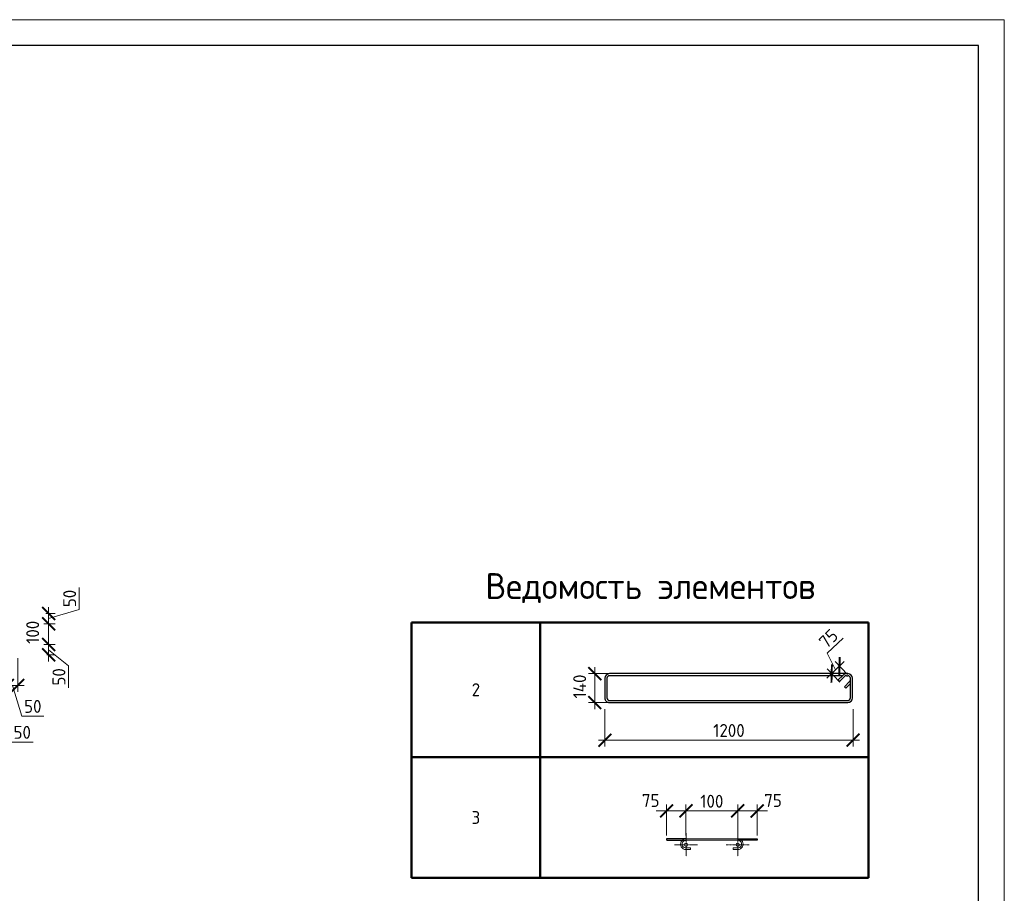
# Model space of a CAD drawing. Header units: millimetres. Extents: x 369815 to 1481759, y -423071 to -27917.
# Tile 245 of 380: x 615147 to 634185, y -185384 to -168492. Entities that reach past the tile are written whole.
import ezdxf

# ---------------------------------------------------------------- set-up
doc = ezdxf.new("R2010")
doc.units = ezdxf.units.MM
doc.linetypes.add('CENTER2', pattern=[28.575, 19.05, -3.175, 3.175, -3.175])
doc.linetypes.add('GOST2.303 4', pattern=[7, 5, -2, 0])
for name, color, linetype, lineweight in [('Арм_шпильки', 143, 'Continuous', 18), ('Выноски', 20, 'Continuous', 20), ('Осевая', 10, 'CENTER2', 20), ('подоснова', 151, 'Continuous', 5), ('поз.', 2, 'Continuous', 25), ('РАЗМЕРЫ', 1, 'Continuous', 9), ('ТОНКИЕ', 7, 'Continuous', 9)]:
    doc.layers.add(name, color=color, linetype=linetype, lineweight=lineweight)
doc.layers.add('ТОЛСТЫЕ_ОСНОВНЫЕ', color=6, linetype='Continuous')
doc.styles.add('GOST 2.304', font='CS_Gost2304.shx')
doc.styles.add('GOST-2.304_Type-B', font='GOST_Common.ttf')
doc.dimstyles.new('мой', dxfattribs={"dimscale": 100, "dimtxt": 2.5, "dimasz": 2.5, "dimexe": 1.25, "dimexo": 0.625, "dimtad": 1, "dimdec": 0, "dimtxsty": 'GOST-2.304_Type-B', "dimblk": 'ARCHTICK', "dimcen": 2.5, "dimdle": 2, "dimaunit": 1, "dimadec": 1, "dimazin": 2, "dimtfac": 1, "dimtdec": 0, "dimtmove": 1, "dimatfit": 3, "dimfxl": 1, "dimtfill": 1, "dimlwd": -1, "dimlwe": -1, "dimarcsym": 0})
doc.dimstyles.new('мой 25', dxfattribs={"dimscale": 100, "dimtxt": 2.5, "dimasz": 2.5, "dimexe": 1.25, "dimexo": 0.625, "dimtad": 1, "dimdec": 0, "dimlfac": 0.5, "dimtxsty": 'GOST-2.304_Type-B', "dimblk": 'ARCHTICK', "dimcen": 2.5, "dimdle": 1.25, "dimaunit": 1, "dimadec": 1, "dimazin": 2, "dimtfac": 1, "dimtdec": 0, "dimtmove": 1, "dimatfit": 3, "dimfxl": 6, "dimfxlon": 1, "dimtfill": 1, "dimlwd": -1, "dimlwe": -1, "dimarcsym": 0})

# ---------------------------------------------------------------- blocks, each defined once
blk = doc.blocks.new('_ArchTick')
at = {"color": 0, "linetype": 'ByBlock', "const_width": 0.15}
blk.add_lwpolyline([(-0.5, -0.5), (0.5, 0.5)], dxfattribs=at)
blk = doc.blocks.new('*D529')
at = {"layer": 'DEFPOINTS', "color": 0, "transparency": 16777216}
for p in [(615109, -179974, -2880), (614909, -180173, -2880), (615707, -180173)]:
    blk.add_point(p, dxfattribs=at)
at = {"layer": 'РАЗМЕРЫ', "color": 0, "linetype": 'Continuous', "transparency": 16777216}
for p, q in [((616300, -179895), (616300, -179470)), ((615707, -179849), (615707, -180298)), ((615707, -180073), (616300, -179895)), ((615655, -179974), (615832, -179974)), ((615611, -180173), (615832, -180173))]:
    blk.add_line(p, q, dxfattribs=at)
at = {"layer": 'РАЗМЕРЫ', "color": 0, "transparency": 16777216, "xscale": 250, "yscale": 250, "zscale": 250}
for p, rotation in [((615707, -179974), 90), ((615707, -180173), 270)]:
    blk.add_blockref('_ArchTick', p, dxfattribs=dict(at, rotation=rotation))
at = {"layer": 'РАЗМЕРЫ', "color": 0, "transparency": 16777216, "insert": (616113, -179683), "char_height": 250, "attachment_point": 5, "rotation": 90, "style": 'GOST-2.304_Type-B', "bg_fill": 3, "box_fill_scale": 1.1, "bg_fill_color": 256, "bg_fill_true_color": 13158600, "bg_fill_transparency": 0}
blk.add_mtext('50', dxfattribs=at)
blk = doc.blocks.new('*D530')
at = {"layer": 'DEFPOINTS', "color": 0, "transparency": 16777216}
for p in [(614909, -180574, -2880), (615707, -180574), (615611, -180774)]:
    blk.add_point(p, dxfattribs=at)
at = {"layer": 'РАЗМЕРЫ', "color": 0, "linetype": 'Continuous', "transparency": 16777216}
for p, q in [((615707, -180899), (615707, -180449)), ((615611, -180574), (615832, -180574)), ((615673, -180774), (615832, -180774)), ((615707, -180674), (616093, -180987)), ((616093, -180987), (616093, -181412))]:
    blk.add_line(p, q, dxfattribs=at)
at = {"layer": 'РАЗМЕРЫ', "color": 0, "transparency": 16777216, "xscale": 250, "yscale": 250, "zscale": 250}
for p, rotation in [((615707, -180574), 90), ((615707, -180774), 270)]:
    blk.add_blockref('_ArchTick', p, dxfattribs=dict(at, rotation=rotation))
at = {"layer": 'РАЗМЕРЫ', "color": 0, "transparency": 16777216, "insert": (615906, -181200), "char_height": 250, "attachment_point": 5, "rotation": 90, "style": 'GOST-2.304_Type-B', "bg_fill": 3, "box_fill_scale": 1.1, "bg_fill_color": 256, "bg_fill_true_color": 13158600, "bg_fill_transparency": 0}
blk.add_mtext('50', dxfattribs=at)
blk = doc.blocks.new('*D531')
at = {"layer": 'DEFPOINTS', "color": 0, "transparency": 16777216}
for p in [(615707, -180173, 2880), (615707, -180173)]:
    blk.add_point(p, dxfattribs=at)
at = {"layer": 'РАЗМЕРЫ', "color": 0, "linetype": 'Continuous', "transparency": 16777216}
for p, q in [((615707, -180699), (615707, -180048)), ((615800, -180173), (615832, -180173)), ((615639, -180574), (615832, -180574))]:
    blk.add_line(p, q, dxfattribs=at)
at = {"layer": 'РАЗМЕРЫ', "color": 0, "transparency": 16777216, "insert": (615398, -180337), "char_height": 250, "attachment_point": 5, "rotation": 90, "style": 'GOST-2.304_Type-B', "bg_fill": 3, "box_fill_scale": 1.1, "bg_fill_color": 256, "bg_fill_true_color": 13158600, "bg_fill_transparency": 0}
blk.add_mtext('100', dxfattribs=at)
at = {"layer": 'DEFPOINTS', "color": 0, "transparency": 16777216}
blk.add_point((615576, -180574), dxfattribs=at)
at = {"layer": 'РАЗМЕРЫ', "color": 0, "transparency": 16777216, "xscale": 250, "yscale": 250, "zscale": 250}
for p, rotation in [((615707, -180173), 90), ((615707, -180574), 270)]:
    blk.add_blockref('_ArchTick', p, dxfattribs=dict(at, rotation=rotation))
blk = doc.blocks.new('*D534')
at = {"layer": 'DEFPOINTS', "color": 0, "transparency": 16777216}
for p in [(614709, -180574), (614909, -180574), (614909, -181363)]:
    blk.add_point(p, dxfattribs=at)
at = {"layer": 'РАЗМЕРЫ', "color": 0, "linetype": 'Continuous', "transparency": 16777216}
for p, q in [((614709, -180763), (614709, -181488)), ((614909, -180763), (614909, -181488)), ((614584, -181363), (615034, -181363)), ((614809, -181363), (614984, -182460)), ((614984, -182460), (615409, -182460))]:
    blk.add_line(p, q, dxfattribs=at)
at = {"layer": 'РАЗМЕРЫ', "color": 0, "transparency": 16777216, "xscale": 250, "yscale": 250, "zscale": 250, "rotation": 180}
blk.add_blockref('_ArchTick', (614709, -181363), dxfattribs=at)
at = {"layer": 'РАЗМЕРЫ', "color": 0, "transparency": 16777216, "xscale": 250, "yscale": 250, "zscale": 250}
blk.add_blockref('_ArchTick', (614909, -181363), dxfattribs=at)
at = {"layer": 'РАЗМЕРЫ', "color": 0, "transparency": 16777216, "insert": (615196, -182272), "char_height": 250, "attachment_point": 5, "style": 'GOST-2.304_Type-B', "bg_fill": 3, "box_fill_scale": 1.1, "bg_fill_color": 256, "bg_fill_true_color": 13158600, "bg_fill_transparency": 0}
blk.add_mtext('50', dxfattribs=at)
blk = doc.blocks.new('*D577')
at = {"layer": 'DEFPOINTS', "color": 0, "transparency": 16777216}
for p in [(614909, -180574), (615109, -180774), (615109, -181363)]:
    blk.add_point(p, dxfattribs=at)
at = {"layer": 'РАЗМЕРЫ', "color": 0, "linetype": 'Continuous', "transparency": 16777216}
for p, q in [((614909, -180763), (614909, -181488)), ((615109, -180836), (615109, -181488)), ((614784, -181363), (615234, -181363)), ((615009, -181363), (615187, -181957)), ((615187, -181957), (615612, -181957))]:
    blk.add_line(p, q, dxfattribs=at)
at = {"layer": 'РАЗМЕРЫ', "color": 0, "transparency": 16777216, "xscale": 250, "yscale": 250, "zscale": 250, "rotation": 180}
blk.add_blockref('_ArchTick', (614909, -181363), dxfattribs=at)
at = {"layer": 'РАЗМЕРЫ', "color": 0, "transparency": 16777216, "xscale": 250, "yscale": 250, "zscale": 250}
blk.add_blockref('_ArchTick', (615109, -181363), dxfattribs=at)
at = {"layer": 'РАЗМЕРЫ', "color": 0, "transparency": 16777216, "insert": (615400, -181770), "char_height": 250, "attachment_point": 5, "style": 'GOST-2.304_Type-B', "bg_fill": 3, "box_fill_scale": 1.1, "bg_fill_color": 256, "bg_fill_true_color": 13158600, "bg_fill_transparency": 0}
blk.add_mtext('50', dxfattribs=at)
blk = doc.blocks.new('*T535')
at = {"layer": 'Выноски', "color": 0, "linetype": 'ByBlock', "lineweight": 50, "transparency": 16777216}
for p, q in [((0, 0), (8834, 0)), ((0, 0), (0, -4943)), ((2484, 0), (2484, -4943)), ((8834, 0), (8834, -4943)), ((0, -2606), (8834, -2606)), ((0, -4943), (8834, -4943))]:
    blk.add_line(p, q, dxfattribs=at)
at = {"layer": 'Выноски', "color": 0, "transparency": 16777216, "char_height": 250, "width": 2183.67, "attachment_point": 5, "style": 'GOST-2.304_Type-B'}
for s, insert in [('2', (1242, -1303)), ('3', (1242, -3774))]:
    blk.add_mtext(s, dxfattribs=dict(at, insert=insert))
blk = doc.blocks.new('*U121')
for p, q in [((-8, 0), (-7, 7.2)), ((-7, -7.2), (-8, 0)), ((-7, 7.2), (-4.2, 14)), ((-4.2, 14), (0.2, 19.8)), ((0.2, 19.8), (6, 24.2)), ((6, 24.2), (12.8, 27)), ((12.8, 27), (20, 28)), ((44, 28), (20, 28)), ((20, 20), (44, 20)), ((44, 20), (44, 28)), ((262.7, 28), (286.7, 28)), ((262.7, 20), (262.7, 28)), ((286.7, 20), (262.7, 20)), ((293.9, 27), (286.7, 28)), ((300.7, 24.2), (293.9, 27)), ((306.5, 19.8), (300.7, 24.2)), ((310.9, 14), (306.5, 19.8)), ((313.7, 7.2), (310.9, 14)), ((314.7, 0), (313.7, 7.2)), ((-4.2, -14), (-7, -7.2)), ((0.2, -19.8), (-4.2, -14)), ((6, -24.2), (0.2, -19.8)), ((12.8, -27), (6, -24.2)), ((20, -28), (12.8, -27)), ((20, -28), (286.7, -28)), ((286.7, -28), (293.9, -27)), ((293.9, -27), (300.7, -24.2)), ((300.7, -24.2), (306.5, -19.8)), ((306.5, -19.8), (310.9, -14)), ((310.9, -14), (313.7, -7.2)), ((313.7, -7.2), (314.7, 0))]:
    blk.add_line(p, q)
at = {"color": 0, "linetype": 'ByBlock', "lineweight": -2}
for p, q in [((0, 0), (0.7, 5.2)), ((0.7, 5.2), (2.7, 10)), ((2.7, 10), (5.9, 14.1)), ((5.9, 14.1), (10, 17.3)), ((10, 17.3), (14.8, 19.3)), ((14.8, 19.3), (20, 20)), ((291.8, 19.3), (286.7, 20)), ((296.7, 17.3), (291.8, 19.3)), ((300.8, 14.1), (296.7, 17.3)), ((304, 10), (300.8, 14.1)), ((306, 5.2), (304, 10)), ((306.7, 0), (306, 5.2)), ((0.7, -5.2), (0, 0)), ((2.7, -10), (0.7, -5.2)), ((5.9, -14.1), (2.7, -10)), ((10, -17.3), (5.9, -14.1)), ((14.8, -19.3), (10, -17.3)), ((20, -20), (14.8, -19.3)), ((20, -20), (286.7, -20)), ((286.7, -20), (291.8, -19.3)), ((291.8, -19.3), (296.7, -17.3)), ((296.7, -17.3), (300.8, -14.1)), ((300.8, -14.1), (304, -10)), ((304, -10), (306, -5.2)), ((306, -5.2), (306.7, 0))]:
    blk.add_line(p, q, dxfattribs=at)
at = {"style": 'GOST 2.304', "oblique": 15, "flags": 9}
for tag, p in [('ДИАМЕТР', (117.8, -62.2)), ('ДЛИНА', (118.1, -72.5)), ('ПОЗИЦИЯ', (118, -56.6)), ('КЛАСС', (118, -67.8)), ('МАССА', (118.7, -78.2))]:
    blk.add_attdef(tag, p, '', height=2.5, dxfattribs=at)
blk = doc.blocks.new('*D540')
at = {"layer": 'DEFPOINTS', "color": 0, "transparency": 16777216}
for p in [(629030, -183791), (628030, -184328), (629030, -184328)]:
    blk.add_point(p, dxfattribs=at)
at = {"layer": 'РАЗМЕРЫ', "color": 0, "linetype": 'Continuous', "transparency": 16777216}
for p, q in [((628030, -184266), (628030, -183666)), ((629030, -184265), (629030, -183666)), ((627830, -183791), (629230, -183791))]:
    blk.add_line(p, q, dxfattribs=at)
at = {"layer": 'РАЗМЕРЫ', "color": 0, "transparency": 16777216, "xscale": 250, "yscale": 250, "zscale": 250, "rotation": 180}
blk.add_blockref('_ArchTick', (628030, -183791), dxfattribs=at)
at = {"layer": 'РАЗМЕРЫ', "color": 0, "transparency": 16777216, "xscale": 250, "yscale": 250, "zscale": 250}
blk.add_blockref('_ArchTick', (629030, -183791), dxfattribs=at)
at = {"layer": 'РАЗМЕРЫ', "color": 0, "transparency": 16777216, "insert": (628530, -183604), "char_height": 250, "attachment_point": 5, "style": 'GOST-2.304_Type-B', "bg_fill": 3, "box_fill_scale": 1.1, "bg_fill_color": 256, "bg_fill_true_color": 13158600, "bg_fill_transparency": 0}
blk.add_mtext('100', dxfattribs=at)
blk = doc.blocks.new('*D578')
at = {"layer": 'DEFPOINTS', "color": 0, "transparency": 16777216}
for p in [(627654, -183791), (627654, -184328), (628030, -184328)]:
    blk.add_point(p, dxfattribs=at)
at = {"layer": 'РАЗМЕРЫ', "color": 0, "linetype": 'Continuous', "transparency": 16777216}
for p, q in [((627654, -184265), (627654, -183666)), ((628030, -184266), (628030, -183666)), ((628230, -183791), (627454, -183791))]:
    blk.add_line(p, q, dxfattribs=at)
at = {"layer": 'РАЗМЕРЫ', "color": 0, "transparency": 16777216, "xscale": 250, "yscale": 250, "zscale": 250}
blk.add_blockref('_ArchTick', (628030, -183791), dxfattribs=at)
at = {"layer": 'РАЗМЕРЫ', "color": 0, "transparency": 16777216, "insert": (627347, -183589), "char_height": 250, "attachment_point": 5, "style": 'GOST-2.304_Type-B', "bg_fill": 3, "box_fill_scale": 1.1, "bg_fill_color": 256, "bg_fill_true_color": 13158600, "bg_fill_transparency": 0}
blk.add_mtext('75', dxfattribs=at)
at = {"layer": 'РАЗМЕРЫ', "color": 0, "transparency": 16777216, "xscale": 250, "yscale": 250, "zscale": 250, "rotation": 180}
blk.add_blockref('_ArchTick', (627654, -183791), dxfattribs=at)
blk = doc.blocks.new('*D579')
at = {"layer": 'DEFPOINTS', "color": 0, "transparency": 16777216}
for p in [(629406, -183791), (629030, -184328), (629406, -184328)]:
    blk.add_point(p, dxfattribs=at)
at = {"layer": 'РАЗМЕРЫ', "color": 0, "linetype": 'Continuous', "transparency": 16777216}
for p, q in [((629030, -184266), (629030, -183666)), ((629406, -184265), (629406, -183666)), ((628830, -183791), (629606, -183791))]:
    blk.add_line(p, q, dxfattribs=at)
at = {"layer": 'РАЗМЕРЫ', "color": 0, "transparency": 16777216, "xscale": 250, "yscale": 250, "zscale": 250, "rotation": 180}
blk.add_blockref('_ArchTick', (629030, -183791), dxfattribs=at)
at = {"layer": 'РАЗМЕРЫ', "color": 0, "transparency": 16777216, "insert": (629713, -183589), "char_height": 250, "attachment_point": 5, "style": 'GOST-2.304_Type-B', "bg_fill": 3, "box_fill_scale": 1.1, "bg_fill_color": 256, "bg_fill_true_color": 13158600, "bg_fill_transparency": 0}
blk.add_mtext('75', dxfattribs=at)
at = {"layer": 'РАЗМЕРЫ', "color": 0, "transparency": 16777216, "xscale": 250, "yscale": 250, "zscale": 250}
blk.add_blockref('_ArchTick', (629406, -183791), dxfattribs=at)
blk = doc.blocks.new('*U122')
at = {"color": 0, "linetype": 'ByBlock', "lineweight": -2}
for p, q in [((-10, 1176.4), (-10, 12.5)), ((-10, 1169.4), (-10, 1176.4)), ((0, 1169.4), (0, 1176.4)), ((3.7, 1160.6), (29.1, 1135.1)), ((108.8, 1198.9), (12.5, 1198.9)), ((108.8, 1188.9), (12.5, 1188.9)), ((53.8, 1159.8), (28.3, 1185.2)), ((38.8, 1188.9), (60.9, 1166.9)), ((60.9, 1166.9), (53.8, 1159.8)), ((121.3, 12.5), (121.3, 1176.4)), ((131.3, 12.5), (131.3, 1176.4)), ((22, 1128), (-3.4, 1153.5)), ((0, 1150.1), (0, 12.5)), ((29.1, 1135.1), (22, 1128)), ((12.5, 0), (108.8, 0)), ((12.5, -10), (108.8, -10))]:
    blk.add_line(p, q, dxfattribs=at)
for centre, radius, start, end in [((12.5, 1176.4), 22.5, 90, 180), ((12.5, 1169.4), 22.5, 180, 225), ((12.5, 1176.4), 12.5, 90, 180), ((12.5, 1169.4), 12.5, 180, 225), ((19.5, 1176.4), 12.5, 45, 90), ((108.8, 1176.4), 22.5, 0, 90), ((108.8, 1176.4), 12.5, 0, 90), ((12.5, 12.5), 22.5, 180, 270), ((12.5, 12.5), 12.5, 180, 270), ((108.8, 12.5), 12.5, 270, 0), ((108.8, 12.5), 22.5, 270, 0)]:
    blk.add_arc(centre, radius, start, end, dxfattribs=at)
at = {"style": 'GOST 2.304', "oblique": 15, "flags": 9}
for tag, p in [('ДИАМЕТР', (-52.8, -63)), ('КЛАСС', (-53, -68.7)), ('ДЛИНА', (-52.5, -73.8)), ('ПОЗИЦИЯ', (-52.3, -58)), ('МАССА', (-52.3, -78.3))]:
    blk.add_attdef(tag, p, '', height=2.5, dxfattribs=at)
blk = doc.blocks.new('*D541')
at = {"layer": 'DEFPOINTS', "color": 0, "transparency": 16777216}
for p in [(626462, -181469), (631261, -181607), (626462, -182423)]:
    blk.add_point(p, dxfattribs=at)
at = {"layer": 'РАЗМЕРЫ', "color": 0, "linetype": 'Continuous', "transparency": 16777216}
for p, q in [((626462, -181823), (626462, -182548)), ((631261, -181823), (631261, -182548)), ((631386, -182423), (626337, -182423))]:
    blk.add_line(p, q, dxfattribs=at)
at = {"layer": 'РАЗМЕРЫ', "color": 0, "transparency": 16777216, "xscale": 250, "yscale": 250, "zscale": 250, "rotation": 180}
blk.add_blockref('_ArchTick', (626462, -182423), dxfattribs=at)
at = {"layer": 'РАЗМЕРЫ', "color": 0, "transparency": 16777216, "xscale": 250, "yscale": 250, "zscale": 250}
blk.add_blockref('_ArchTick', (631261, -182423), dxfattribs=at)
at = {"layer": 'РАЗМЕРЫ', "color": 0, "transparency": 16777216, "insert": (628861, -182236), "char_height": 250, "attachment_point": 5, "style": 'GOST-2.304_Type-B', "bg_fill": 3, "box_fill_scale": 1.1, "bg_fill_color": 256, "bg_fill_true_color": 13158600, "bg_fill_transparency": 0}
blk.add_mtext('1200', dxfattribs=at)
blk = doc.blocks.new('*D580')
at = {"layer": 'DEFPOINTS', "color": 0, "transparency": 16777216}
for p in [(626267, -181137), (627777, -181137), (627431, -181696)]:
    blk.add_point(p, dxfattribs=at)
at = {"layer": 'РАЗМЕРЫ', "color": 0, "linetype": 'Continuous', "transparency": 16777216}
for p, q in [((626267, -181821), (626267, -181012)), ((626867, -181137), (626142, -181137)), ((626867, -181696), (626142, -181696))]:
    blk.add_line(p, q, dxfattribs=at)
at = {"layer": 'РАЗМЕРЫ', "color": 0, "transparency": 16777216, "insert": (625974, -181385), "char_height": 250, "attachment_point": 5, "rotation": 90, "style": 'GOST-2.304_Type-B', "bg_fill": 3, "box_fill_scale": 1.1, "bg_fill_color": 256, "bg_fill_true_color": 13158600, "bg_fill_transparency": 0}
blk.add_mtext('140', dxfattribs=at)
at = {"layer": 'РАЗМЕРЫ', "color": 0, "transparency": 16777216, "xscale": 250, "yscale": 250, "zscale": 250}
for p, rotation in [((626267, -181137), 90), ((626267, -181696), 270)]:
    blk.add_blockref('_ArchTick', p, dxfattribs=dict(at, rotation=rotation))
blk = doc.blocks.new('*U78')
at = {"layer": 'ТОЛСТЫЕ_ОСНОВНЫЕ', "color": 6}
blk.add_lwpolyline([(20, 5), (415, 5), (415, 292), (20, 292)], close=True, dxfattribs=at)
at = {"layer": 'ТОНКИЕ'}
blk.add_lwpolyline([(0, 0), (420, 0), (420, 297), (0, 297)], close=True, dxfattribs=at)
blk = doc.blocks.new('*D2334')
at = {"layer": 'DEFPOINTS', "color": 0, "transparency": 16777216}
for p in [(630998, -180990), (631198, -181201), (631047, -181345)]:
    blk.add_point(p, dxfattribs=at)
at = {"layer": 'РАЗМЕРЫ', "color": 0, "linetype": 'Continuous', "transparency": 16777216}
for p, q in [((630760, -180742), (631068, -180450)), ((630922, -181063), (630760, -180742)), ((630756, -181221), (631089, -180904)), ((631004, -181300), (630761, -181044)), ((631155, -181156), (630912, -180900))]:
    blk.add_line(p, q, dxfattribs=at)
at = {"layer": 'РАЗМЕРЫ', "color": 0, "transparency": 16777216, "xscale": 250, "yscale": 250, "zscale": 250}
for p, rotation in [((630998, -180990), 43.53873592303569), ((630847, -181135), 223.5387359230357)]:
    blk.add_blockref('_ArchTick', p, dxfattribs=dict(at, rotation=rotation))
at = {"layer": 'РАЗМЕРЫ', "color": 0, "transparency": 16777216, "insert": (630785, -180460), "char_height": 250, "attachment_point": 5, "rotation": 43.5387, "style": 'GOST-2.304_Type-B', "bg_fill": 3, "box_fill_scale": 1.1, "bg_fill_color": 256, "bg_fill_true_color": 13158600, "bg_fill_transparency": 0}
blk.add_mtext('75', dxfattribs=at)

msp = doc.modelspace()

# ---------------------------------------------------------------- linework, layer by layer
at = {"layer": 'Осевая', "ltscale": 0.1}
for p, q in [((628254.4, -184444.3, 3100), (627806.2, -184444.3, 3100)), ((629254.4, -184444.3, 3100), (628806.1, -184444.3, 3100))]:
    msp.add_line(p, q, dxfattribs=at)

# ---------------------------------------------------------------- block references
msp.add_blockref('*T535', (622725.8, -180144.7, 3100))
at = {"lineweight": 30, "xscale": 3.959999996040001, "yscale": 3.959999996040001, "zscale": 3.959999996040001, "rotation": 269.9999999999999}
msp.add_blockref('*U122', (626501.1, -181176.5, 3100), dxfattribs=at)
at = {"layer": 'Арм_шпильки', "color": 3, "xscale": 3.75, "yscale": 3.75, "zscale": 3.75, "rotation": 180}
msp.add_blockref('*U121', (629105.3, -184432.7, 3100), dxfattribs=at)

# ---------------------------------------------------------------- texts
at = {"layer": 'РАЗМЕРЫ', "insert": (627341.9, -179483.9, 3100), "char_height": 500, "attachment_point": 5, "style": 'GOST-2.304_Type-B'}
msp.add_mtext_dynamic_manual_height_columns('{\\C0;Ведомость элементов}', width=15225.227, gutter_width=15, heights=[0], dxfattribs=at)

# ---------------------------------------------------------------- dimensions: what is measured, and where the dimension line sits
at = {"layer": 'РАЗМЕРЫ', "color": 146, "true_color": 0x006272}
dim = msp.add_linear_dim(base=(615706.6, -180172.5, 5980), p1=(615109.3, -179973.9, 3100), p2=(614909.3, -180172.5, 3100), angle=90, dimstyle='мой 25', override={"dimlfac": 0.25}, dxfattribs=at)
dim.commit()
dim.dimension.update_dxf_attribs({"geometry": '*D529', "text_midpoint": (616112.9, -179832.6, 5980)})
dim = msp.add_linear_dim(base=(615706.6, -180573.9, 5980), p1=(615610.9, -180773.9, 5980), p2=(614909.3, -180573.9, 3100), angle=90, dimstyle='мой 25', override={"dimlfac": 0.25}, dxfattribs=at)
dim.commit()
dim.dimension.update_dxf_attribs({"geometry": '*D530', "text_midpoint": (616093.1, -181049.9, 5980), "dimtype": 160})

# ---------------------------------------------------------------- next in the draw order: dimensions: what is measured, and where the dimension line sits
dim = msp.add_linear_dim(base=(615706.6, -180172.5, 3100), p1=(615576.3, -180573.9, 3100), p2=(615706.6, -180172.5, 5980), angle=90, dimstyle='мой 25', override={"dimlfac": 0.25}, dxfattribs=at)
dim.commit()
dim.dimension.update_dxf_attribs({"geometry": '*D531', "text_midpoint": (615585.1, -180336.8, 3100), "dimtype": 160})
dim = msp.add_linear_dim(base=(626461.5, -182423, 3100), p1=(631260.7, -181606.7, 3100), p2=(626461.5, -181468.7, 3100), dimstyle='мой 25', override={"dimlfac": 0.25}, dxfattribs=at)
dim.commit()
dim.dimension.update_dxf_attribs({"geometry": '*D541', "text_midpoint": (628861.1, -182235.5, 3100)})
dim = msp.add_linear_dim(base=(629030.3, -183791.2, 3100), p1=(628030.3, -184328.5, 3100), p2=(629030.3, -184327.7, 3100), text='100', dimstyle='мой', dxfattribs=at)
dim.commit()
dim.dimension.update_dxf_attribs({"geometry": '*D540', "text_midpoint": (628530.3, -183603.7, 3100)})

# ---------------------------------------------------------------- next in the draw order: linework, layer by layer
at = {"layer": 'поз.', "linetype": 'GOST2.303 4', "ltscale": 0.4, "elevation": 3100}
for points in [[(628030.3, -184327.7), (627654.3, -184327.7), (627654.3, -184357.7), (628029, -184357.9)], [(629030.3, -184327.7), (629406.3, -184327.7), (629406.3, -184357.7), (629031.5, -184357.9)]]:
    msp.add_lwpolyline(points, dxfattribs=at)

# ---------------------------------------------------------------- next in the draw order: dimensions: what is measured, and where the dimension line sits
at = {"layer": 'РАЗМЕРЫ', "color": 146, "true_color": 0x006272}
dim = msp.add_linear_dim(base=(614909.3, -181363.5, 3100), p1=(614709.3, -180573.9, 3100), p2=(614909.3, -180573.9, 3100), angle=180, dimstyle='мой 25', override={"dimlfac": 0.25}, dxfattribs=at)
dim.commit()
dim.dimension.update_dxf_attribs({"geometry": '*D534', "text_midpoint": (615046, -182459.6, 3100), "dimtype": 160})
at = {"layer": 'РАЗМЕРЫ', "color": 146}
dim = msp.add_linear_dim(base=(626266.9, -181136.9, 3100), p1=(627430.9, -181696.3, 3100), p2=(627776.6, -181136.9, 3100), angle=90, dimstyle='мой 25', override={"dimlfac": 0.25}, dxfattribs=at)
dim.commit()
dim.dimension.update_dxf_attribs({"geometry": '*D580', "text_midpoint": (626161.8, -181385, 3100), "dimtype": 160})

# ---------------------------------------------------------------- next in the draw order: dimensions: what is measured, and where the dimension line sits
dim = msp.add_linear_dim(base=(615109.3, -181363.5, 3100), p1=(614909.3, -180573.9, 3100), p2=(615109.3, -180773.9, 3100), angle=180, dimstyle='мой 25', override={"dimlfac": 0.25}, dxfattribs=at)
dim.commit()
dim.dimension.update_dxf_attribs({"geometry": '*D577', "text_midpoint": (615250, -181769.7, 3100)})
dim = msp.add_linear_dim(base=(627654.3, -183791.2, 3100), p1=(628030.3, -184328.5, 3100), p2=(627654.3, -184327.7, 3100), text='75', dimstyle='мой', dxfattribs=at)
dim.commit()
dim.dimension.update_dxf_attribs({"geometry": '*D578', "text_midpoint": (627347.4, -183776.9, 3100), "dimtype": 160})
dim = msp.add_linear_dim(base=(629406.3, -183791.2, 3100), p1=(629030.2, -184328.5, 3100), p2=(629406.3, -184327.7, 3100), angle=180, text='75', dimstyle='мой', dxfattribs=at)
dim.commit()
dim.dimension.update_dxf_attribs({"geometry": '*D579', "text_midpoint": (629713.1, -183776.9, 3100), "dimtype": 160})

# ---------------------------------------------------------------- next in the draw order: linework, layer by layer
at = {"layer": 'Осевая', "ltscale": 0.1}
for p, q in [((628030.3, -184220.2, 3100), (628030.3, -184668.5, 3100)), ((629030.2, -184220.2, 3100), (629030.2, -184668.5, 3100))]:
    msp.add_line(p, q, dxfattribs=at)
at = {"layer": 'подоснова'}
for centre in [(628030.3, -184444.3, 3100), (629030.2, -184444.3, 3100)]:
    msp.add_circle(centre, 32, dxfattribs=at)

# ---------------------------------------------------------------- next in the draw order: block references
at = {"xscale": 100, "yscale": 100, "zscale": 100}
msp.add_blockref('*U78', (592184.7, -198191.8, 3100), dxfattribs=at)

# ---------------------------------------------------------------- next in the draw order: dimensions: what is measured, and where the dimension line sits
at = {"layer": 'РАЗМЕРЫ', "color": 146, "true_color": 0x006272}
dim = msp.add_aligned_dim(p1=(631046.6, -181345), p2=(631198.2, -181200.9), distance=290.3, text='75', dimstyle='мой 25', override={"dimlfac": 0.25}, dxfattribs=at)
dim.commit()
dim.dimension.update_dxf_attribs({"geometry": '*D2334', "text_midpoint": (630676.6, -180563.3)})

doc.saveas('drawing.dxf')
